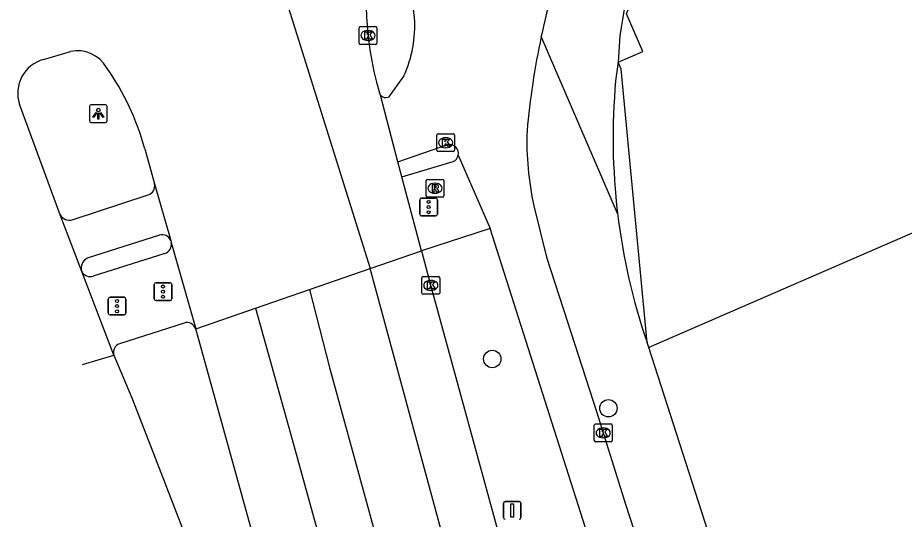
# Model space of a CAD drawing. Extents: x 159503 to 160347, y 382525 to 383272.
# Drawn here: x 159502.99 to 159552.91, y 382958.72 to 382986.95 of the extents above; entities that cross this region are included whole.
import ezdxf

# ---------------------------------------------------------------- set-up
doc = ezdxf.new("R2010")
doc.units = 0
for name, color, linetype in [('IMGEO_Boom', 7, 'Continuous'), ('IMGEO_Fietspad_open', 7, 'Continuous'), ('IMGEO_Kolk', 7, 'Continuous'), ('IMGEO_Lichtpunt', 7, 'Continuous'), ('IMGEO_Pand', 7, 'Continuous'), ('IMGEO_Rijbaan_regionaal_gesloten', 7, 'Continuous'), ('IMGEO_Rioolput', 7, 'Continuous'), ('IMGEO_Verkeersbordpaal', 7, 'Continuous'), ('IMGEO_Verkeersregelinstallatiepaal', 7, 'Continuous'), ('IMGEO_Voetpad_open', 7, 'Continuous')]:
    doc.layers.add(name, color=color, linetype=linetype)

msp = doc.modelspace()

# ---------------------------------------------------------------- linework, layer by layer
at = {"layer": 'IMGEO_Boom'}
for centre in [(159529.712, 382967.743), (159536.253, 382964.972)]:
    msp.add_circle(centre, 0.489, dxfattribs=at)
at = {"layer": 'IMGEO_Fietspad_open'}
for points in [[(159524.737, 382983.678), (159523.867, 382982.482)], [(159524.395, 382978.841), (159527.213, 382979.805)], [(159527.798, 382979.205), (159529.596, 382975.094)], [(159506.058, 382975.57), (159510.328, 382976.977)], [(159532.054, 382976.364), (159532.765, 382973.478), (159533.952, 382969.832), (159535.582, 382964.78), (159537.218, 382959.569), (159538.641, 382955.193), (159547.321, 382928.042), (159550.079, 382919.415)], [(159544.665, 382928.357), (159540.08, 382942.127), (159539.891, 382942.783), (159538.071, 382948.551), (159535.904, 382955.29), (159529.596, 382975.094)], [(159510.968, 382974.706), (159506.907, 382973.41)]]:
    msp.add_lwpolyline(points, dxfattribs=at)
for centre, radius, start, end in [((159505.943, 382985.173), 19.469, 5.2274, 20.2975), ((159576.679, 382976.461), 45.202, 161.1505, 167.9612), ((159518.653, 382986.472), 6.695, 335.334, 4.0687), ((159576.39, 382976.531), 44.905, 167.9715, 174.8266), ((159523.721, 382982.865), 0.41, 221.5858, 290.8195), ((159548.886, 382980.031), 17.227, 178.1728, 192.2896), ((159527.304, 382979.308), 0.505, 348.206, 100.3435), ((159510.189, 382977.478), 0.52, 285.513, 13.403), ((159505.908, 382976.157), 0.606, 210.3083, 284.3674), ((159511.128, 382974.217), 0.515, 22.4267, 108.103), ((159507.191, 382972.857), 0.622, 117.2076, 197.1668)]:
    msp.add_arc(centre, radius, start, end, dxfattribs=at)
at = {"layer": 'IMGEO_Kolk'}
for p, q in [((159522.218, 382985.521), (159522.218, 382986.373)), ((159522.293, 382986.447), (159523.145, 382986.447)), ((159523.219, 382986.373), (159523.219, 382985.521)), ((159522.706, 382986.227), (159522.731, 382986.227)), ((159523.145, 382985.447), (159522.293, 382985.447)), ((159522.729, 382985.667), (159522.704, 382985.667)), ((159526.588, 382979.486), (159526.588, 382980.338)), ((159526.663, 382980.412), (159527.515, 382980.412)), ((159527.589, 382980.338), (159527.589, 382979.486)), ((159527.076, 382980.192), (159527.101, 382980.192)), ((159527.515, 382979.412), (159526.663, 382979.412)), ((159527.099, 382979.632), (159527.074, 382979.632)), ((159525.826, 382972.383), (159526.678, 382972.383)), ((159525.751, 382971.457), (159525.751, 382972.309)), ((159526.239, 382972.163), (159526.264, 382972.163)), ((159526.752, 382972.309), (159526.752, 382971.457)), ((159526.678, 382971.383), (159525.826, 382971.383)), ((159526.262, 382971.603), (159526.237, 382971.603)), ((159535.457, 382963.161), (159535.457, 382964.013)), ((159535.532, 382964.087), (159536.384, 382964.087)), ((159535.945, 382963.867), (159535.97, 382963.867)), ((159536.458, 382964.013), (159536.458, 382963.161)), ((159536.384, 382963.087), (159535.532, 382963.087)), ((159535.968, 382963.307), (159535.943, 382963.307))]:
    msp.add_line(p, q, dxfattribs=at)
for points in [[(159522.218, 382985.521), (159522.218, 382986.373)], [(159522.293, 382986.447), (159523.145, 382986.447)], [(159523.219, 382986.373), (159523.219, 382985.521)], [(159522.539, 382986.147), (159522.662, 382986.147), (159522.662, 382985.996), (159522.792, 382986.147), (159522.956, 382986.147), (159522.81, 382985.996), (159522.963, 382985.747), (159522.811, 382985.747), (159522.726, 382985.911), (159522.662, 382985.844), (159522.662, 382985.747), (159522.539, 382985.747), (159522.539, 382986.147)], [(159523.145, 382985.447), (159522.293, 382985.447)], [(159526.588, 382979.486), (159526.588, 382980.338)], [(159526.663, 382980.412), (159527.515, 382980.412)], [(159527.589, 382980.338), (159527.589, 382979.486)], [(159526.909, 382980.112), (159527.032, 382980.112), (159527.032, 382979.961), (159527.162, 382980.112), (159527.326, 382980.112), (159527.18, 382979.961), (159527.333, 382979.712), (159527.181, 382979.712), (159527.096, 382979.876), (159527.032, 382979.809), (159527.032, 382979.712), (159526.909, 382979.712), (159526.909, 382980.112)], [(159527.515, 382979.412), (159526.663, 382979.412)], [(159525.826, 382972.383), (159526.678, 382972.383)], [(159525.751, 382971.457), (159525.751, 382972.309)], [(159526.072, 382972.083), (159526.195, 382972.083), (159526.195, 382971.932), (159526.325, 382972.083), (159526.489, 382972.083), (159526.343, 382971.932), (159526.496, 382971.683), (159526.344, 382971.683), (159526.259, 382971.847), (159526.195, 382971.78), (159526.195, 382971.683), (159526.072, 382971.683), (159526.072, 382972.083)], [(159526.752, 382972.309), (159526.752, 382971.457)], [(159526.678, 382971.383), (159525.826, 382971.383)], [(159535.457, 382963.161), (159535.457, 382964.013)], [(159535.532, 382964.087), (159536.384, 382964.087)], [(159536.458, 382964.013), (159536.458, 382963.161)], [(159535.778, 382963.787), (159535.901, 382963.787), (159535.901, 382963.636), (159536.031, 382963.787), (159536.195, 382963.787), (159536.049, 382963.636), (159536.202, 382963.387), (159536.05, 382963.387), (159535.965, 382963.551), (159535.901, 382963.484), (159535.901, 382963.387), (159535.778, 382963.387), (159535.778, 382963.787)], [(159536.384, 382963.087), (159535.532, 382963.087)]]:
    msp.add_lwpolyline(points, dxfattribs=at)
for centre, start, end in [((159522.295, 382986.371), 91.552, 178.448), ((159522.295, 382986.371), 91.552, 178.448), ((159523.143, 382986.371), 1.552, 88.448), ((159523.143, 382986.371), 1.552, 88.448), ((159522.295, 382985.523), 181.552, 268.448), ((159522.295, 382985.523), 181.552, 268.448), ((159523.143, 382985.523), 271.552, 358.448), ((159523.143, 382985.523), 271.552, 358.448), ((159526.665, 382980.336), 91.552, 178.448), ((159526.665, 382980.336), 91.552, 178.448), ((159527.513, 382980.336), 1.552, 88.448), ((159527.513, 382980.336), 1.552, 88.448), ((159526.665, 382979.488), 181.552, 268.448), ((159526.665, 382979.488), 181.552, 268.448), ((159527.513, 382979.488), 271.552, 358.448), ((159527.513, 382979.488), 271.552, 358.448), ((159525.828, 382972.307), 91.552, 178.448), ((159525.828, 382972.307), 91.552, 178.448), ((159526.676, 382972.307), 1.552, 88.448), ((159526.676, 382972.307), 1.552, 88.448), ((159525.828, 382971.459), 181.552, 268.448), ((159525.828, 382971.459), 181.552, 268.448), ((159526.676, 382971.459), 271.552, 358.448), ((159526.676, 382971.459), 271.552, 358.448), ((159535.534, 382964.011), 91.552, 178.448), ((159535.534, 382964.011), 91.552, 178.448), ((159536.382, 382964.011), 1.552, 88.448), ((159536.382, 382964.011), 1.552, 88.448), ((159535.534, 382963.163), 181.552, 268.448), ((159535.534, 382963.163), 181.552, 268.448), ((159536.382, 382963.163), 271.552, 358.448), ((159536.382, 382963.163), 271.552, 358.448)]:
    msp.add_arc(centre, 0.0765, start, end, dxfattribs=at)
for centre, major_axis, ratio, start_param, end_param in [((159522.705, 382985.947), (-0.387, 0.002), 0.722429, 4.712389, 7.853982), ((159522.73, 382985.947), (-0.39, 0.002), 0.717154, 1.570796, 4.712389), ((159527.075, 382979.912), (-0.387, 0.002), 0.722429, 4.712389, 7.853982), ((159527.1, 382979.912), (-0.39, 0.002), 0.717154, 1.570796, 4.712389), ((159526.238, 382971.883), (-0.387, 0.002), 0.722429, 4.712389, 7.853982), ((159526.263, 382971.883), (-0.39, 0.002), 0.717154, 1.570796, 4.712389), ((159535.944, 382963.587), (-0.387, 0.002), 0.722429, 4.712389, 7.853982), ((159535.969, 382963.587), (-0.39, 0.002), 0.717154, 1.570796, 4.712389)]:
    msp.add_ellipse(centre, major_axis=major_axis, ratio=ratio, start_param=start_param, end_param=end_param, dxfattribs=at)
at = {"layer": 'IMGEO_Lichtpunt'}
for p, q in [((159507.03, 382981.953), (159507.03, 382981.146)), ((159507.03, 382981.953), (159507.03, 382981.146)), ((159507.932, 382982.048), (159507.124, 382982.048)), ((159507.932, 382982.048), (159507.124, 382982.048)), ((159508.026, 382981.146), (159508.026, 382981.953)), ((159508.026, 382981.146), (159508.026, 382981.953)), ((159507.124, 382981.052), (159507.932, 382981.052)), ((159507.124, 382981.052), (159507.932, 382981.052))]:
    msp.add_line(p, q, dxfattribs=at)
for points in [[(159507.404, 382981.617), (159507.443, 382981.589), (159507.255, 382981.327), (159507.217, 382981.354), (159507.404, 382981.617)], [(159507.506, 382981.569), (159507.553, 382981.569), (159507.553, 382981.247), (159507.506, 382981.247), (159507.506, 382981.569)], [(159507.616, 382981.589), (159507.654, 382981.616), (159507.841, 382981.354), (159507.802, 382981.326), (159507.616, 382981.589)]]:
    msp.add_lwpolyline(points, dxfattribs=at)
msp.add_circle((159507.529, 382981.751), 0.0994, dxfattribs=at)
for centre, start, end in [((159507.124, 382981.953), 90, 180), ((159507.124, 382981.953), 90, 180), ((159507.932, 382981.953), 0, 90), ((159507.932, 382981.953), 0, 90), ((159507.124, 382981.146), 180, 270), ((159507.124, 382981.146), 180, 270), ((159507.932, 382981.146), 270, 0), ((159507.932, 382981.146), 270, 360)]:
    msp.add_arc(centre, 0.0946, start, end, dxfattribs=at)
at = {"layer": 'IMGEO_Pand'}
for points in [[(159536.808, 382984.454), (159538.193, 382985.055), (159537.263, 382987.168), (159538.596, 382990.53)], [(159538.429, 382968.666), (159536.975, 382984.056), (159536.808, 382984.454)], [(159563.21, 382979.1), (159538.52, 382968.383)], [(159538.52, 382968.383), (159538.429, 382968.666)], [(159545.874, 382945.595), (159538.52, 382968.383)]]:
    msp.add_lwpolyline(points, dxfattribs=at)
at = {"layer": 'IMGEO_Rijbaan_regionaal_gesloten'}
for points in [[(159514.981, 382997.931), (159522.84, 382972.833)], [(159504.441, 382984.6), (159505.958, 382985.054)], [(159523.415, 382982.593), (159523.354, 382982.728)], [(159524.395, 382978.841), (159523.415, 382982.593)], [(159505.385, 382975.851), (159503.085, 382982.091)], [(159510.149, 382979.571), (159510.695, 382977.599)], [(159524.622, 382977.989), (159524.395, 382978.841)], [(159525.731, 382973.831), (159524.622, 382977.989)], [(159510.695, 382977.599), (159511.604, 382974.413)], [(159506.597, 382972.673), (159505.385, 382975.851)], [(159511.604, 382974.413), (159511.637, 382974.298)], [(159511.637, 382974.298), (159513.016, 382969.443)], [(159522.84, 382972.833), (159525.731, 382973.831)], [(159525.731, 382973.831), (159526.262, 382971.839), (159531.911, 382951.211), (159534.655, 382941.092), (159535.756, 382938.861), (159537.052, 382936.737), (159538.443, 382934.847), (159543.632, 382927.965)], [(159508.406, 382967.961), (159506.597, 382972.673)], [(159519.416, 382971.652), (159522.84, 382972.833)], [(159541.027, 382911.134), (159532.466, 382937.365), (159522.84, 382972.833)], [(159516.385, 382970.606), (159519.416, 382971.652)], [(159519.416, 382971.652), (159520.539, 382967.272), (159525.031, 382950.924), (159528.903, 382937.675), (159532.465, 382925.666), (159538.661, 382906.219), (159549.889, 382870.657), (159551.83, 382864.602), (159554.195, 382857.243), (159556.524, 382849.66), (159558.952, 382842.239), (159561.272, 382834.784), (159563.72, 382827.229), (159566.168, 382819.674), (159568.54, 382812.355), (159570.89, 382804.901), (159573.171, 382797.667)], [(159513.016, 382969.443), (159516.385, 382970.606)], [(159516.385, 382970.606), (159518.445, 382963.205), (159519.993, 382957.642), (159522.063, 382950.206), (159524.211, 382942.487), (159526.36, 382934.768), (159527.46, 382930.967), (159528.522, 382927.035), (159529.563, 382923.424), (159530.549, 382918.632)], [(159522.504, 382935.252), (159513.016, 382969.443)], [(159506.647, 382967.442), (159508.406, 382967.961)], [(159508.406, 382967.961), (159509.421, 382965.565), (159510.503, 382962.771), (159512.147, 382958.547), (159514.37, 382952.835), (159523.362, 382927.199), (159528.519, 382911.541), (159532.099, 382900.604), (159533.454, 382896.362), (159544.464, 382862.528), (159544.527, 382862.333), (159555.534, 382828.133), (159564.967, 382798.597), (159574.371, 382769.067), (159580.527, 382750), (159582.772, 382743.045), (159593.058, 382710.177), (159601.476, 382683.957), (159610.06, 382658.166)]]:
    msp.add_lwpolyline(points, dxfattribs=at)
for centre, radius, start, end in [((159540.882, 382987.861), 18.265, 165.4692, 196.3233), ((159506.339, 382983.177), 1.915, 30.2895, 101.4777), ((159504.976, 382982.69), 1.984, 105.6505, 197.5711), ((159496.044, 382975.714), 14.622, 15.2936, 35.2003)]:
    msp.add_arc(centre, radius, start, end, dxfattribs=at)
at = {"layer": 'IMGEO_Rioolput'}
for p, q in [((159526.06, 382977.853), (159526.912, 382977.853)), ((159525.985, 382976.927), (159525.985, 382977.779)), ((159526.473, 382977.633), (159526.498, 382977.633)), ((159526.986, 382977.779), (159526.986, 382976.927)), ((159526.912, 382976.853), (159526.06, 382976.853)), ((159526.496, 382977.073), (159526.471, 382977.073))]:
    msp.add_line(p, q, dxfattribs=at)
for points in [[(159526.06, 382977.853), (159526.912, 382977.853)], [(159525.985, 382976.927), (159525.985, 382977.779)], [(159526.574, 382977.551), (159526.322, 382977.553), (159526.322, 382977.153)], [(159526.5, 382977.472), (159526.446, 382977.472), (159526.446, 382977.391)], [(159526.446, 382977.391), (159526.498, 382977.391)], [(159526.986, 382977.779), (159526.986, 382976.927)], [(159526.912, 382976.853), (159526.06, 382976.853)], [(159526.322, 382977.153), (159526.446, 382977.153), (159526.446, 382977.315), (159526.457, 382977.315)], [(159526.504, 382977.286), (159526.575, 382977.153), (159526.715, 382977.153), (159526.65, 382977.279)]]:
    msp.add_lwpolyline(points, dxfattribs=at)
for centre, radius, start, end in [((159526.062, 382977.777), 0.0765, 91.552, 178.448), ((159526.062, 382977.777), 0.0765, 91.552, 178.448), ((159526.91, 382977.777), 0.0765, 1.552, 88.448), ((159526.91, 382977.777), 0.0765, 1.552, 88.448), ((159526.482, 382977.58), 0.19, 274.7715, 282.9687), ((159526.506, 382977.376), 0.0964, 77.0061, 93.1865), ((159526.52, 382977.433), 0.0378, 276.6634, 79.6772), ((159526.573, 382977.441), 0.109, 350.3612, 89.416), ((159526.571, 382977.441), 0.112, 277.5842, 350.9817), ((159526.062, 382976.929), 0.0765, 181.552, 268.448), ((159526.062, 382976.929), 0.0765, 181.552, 268.448), ((159526.456, 382977.262), 0.0533, 26.0293, 88.6989), ((159526.555, 382977.226), 0.108, 29.5134, 73.7905), ((159526.91, 382976.929), 0.0765, 271.552, 358.448), ((159526.91, 382976.929), 0.0765, 271.552, 358.448)]:
    msp.add_arc(centre, radius, start, end, dxfattribs=at)
for centre, major_axis, ratio, start_param, end_param in [((159526.472, 382977.353), (-0.387, 0.002), 0.722429, 4.712389, 7.853982), ((159526.497, 382977.353), (-0.39, 0.002), 0.717154, 1.570796, 4.712389)]:
    msp.add_ellipse(centre, major_axis=major_axis, ratio=ratio, start_param=start_param, end_param=end_param, dxfattribs=at)
at = {"layer": 'IMGEO_Verkeersbordpaal'}
for p, q in [((159530.337, 382958.824), (159530.337, 382959.624)), ((159530.337, 382959.624), (159530.337, 382958.824)), ((159530.437, 382959.724), (159531.227, 382959.724)), ((159531.227, 382959.724), (159530.437, 382959.724)), ((159531.327, 382959.624), (159531.327, 382958.824)), ((159531.327, 382958.824), (159531.327, 382959.624))]:
    msp.add_line(p, q, dxfattribs=at)
msp.add_lwpolyline([(159530.757, 382959.599), (159530.907, 382959.599), (159530.907, 382958.849), (159530.757, 382958.849), (159530.757, 382959.599)], dxfattribs=at)
for centre, start, end in [((159530.437, 382959.624), 90, 180), ((159530.437, 382959.624), 90, 180), ((159531.227, 382959.624), 0, 90), ((159531.227, 382959.624), 360, 90), ((159530.437, 382958.824), 180, 270), ((159530.437, 382958.824), 180, 270), ((159531.227, 382958.824), 270, 0), ((159531.227, 382958.824), 270, 0)]:
    msp.add_arc(centre, 0.1, start, end, dxfattribs=at)
at = {"layer": 'IMGEO_Verkeersregelinstallatiepaal'}
for p, q in [((159525.632, 382975.895), (159525.632, 382976.695)), ((159525.632, 382976.695), (159525.632, 382975.895)), ((159525.732, 382976.795), (159526.522, 382976.795)), ((159526.522, 382976.795), (159525.732, 382976.795)), ((159526.622, 382976.695), (159526.622, 382975.895)), ((159526.622, 382975.895), (159526.622, 382976.695)), ((159526.522, 382975.795), (159525.732, 382975.795)), ((159525.732, 382975.795), (159526.522, 382975.795)), ((159510.678, 382971.133), (159510.678, 382971.933)), ((159510.678, 382971.933), (159510.678, 382971.133)), ((159510.778, 382972.033), (159511.568, 382972.033)), ((159511.568, 382972.033), (159510.778, 382972.033)), ((159511.668, 382971.933), (159511.668, 382971.133)), ((159511.668, 382971.133), (159511.668, 382971.933)), ((159508.089, 382970.319), (159508.089, 382971.119)), ((159508.089, 382971.119), (159508.089, 382970.319)), ((159508.189, 382971.219), (159508.979, 382971.219)), ((159508.979, 382971.219), (159508.189, 382971.219)), ((159509.079, 382971.119), (159509.079, 382970.319)), ((159509.079, 382970.319), (159509.079, 382971.119)), ((159511.568, 382971.033), (159510.778, 382971.033)), ((159510.778, 382971.033), (159511.568, 382971.033)), ((159508.979, 382970.219), (159508.189, 382970.219)), ((159508.189, 382970.219), (159508.979, 382970.219))]:
    msp.add_line(p, q, dxfattribs=at)
for centre in [(159526.127, 382976.585), (159526.127, 382976.295), (159526.127, 382976.005), (159511.173, 382971.823), (159511.173, 382971.533), (159508.584, 382971.009), (159511.173, 382971.243), (159508.584, 382970.719), (159508.584, 382970.429)]:
    msp.add_circle(centre, 0.085, dxfattribs=at)
for centre, start, end in [((159525.732, 382976.695), 90, 180), ((159525.732, 382976.695), 90, 180), ((159526.522, 382976.695), 0, 90), ((159526.522, 382976.695), 360, 90), ((159525.732, 382975.895), 180, 270), ((159525.732, 382975.895), 180, 270), ((159526.522, 382975.895), 270, 0), ((159526.522, 382975.895), 270, 0), ((159510.778, 382971.933), 90, 180), ((159510.778, 382971.933), 90, 180), ((159511.568, 382971.933), 0, 90), ((159511.568, 382971.933), 360, 90), ((159508.189, 382971.119), 90, 180), ((159508.189, 382971.119), 90, 180), ((159508.979, 382971.119), 0, 90), ((159508.979, 382971.119), 360, 90), ((159510.778, 382971.133), 180, 270), ((159510.778, 382971.133), 180, 270), ((159511.568, 382971.133), 270, 0), ((159511.568, 382971.133), 270, 0), ((159508.189, 382970.319), 180, 270), ((159508.189, 382970.319), 180, 270), ((159508.979, 382970.319), 270, 0), ((159508.979, 382970.319), 270, 0)]:
    msp.add_arc(centre, 0.1, start, end, dxfattribs=at)
at = {"layer": 'IMGEO_Voetpad_open'}
for points in [[(159536.769, 382975.935), (159532.471, 382985.889)], [(159536.903, 382985.93), (159536.808, 382984.454)], [(159536.808, 382984.454), (159536.66, 382983.391)], [(159524.622, 382977.989), (159527.517, 382978.85)], [(159529.596, 382975.094), (159525.731, 382973.831)], [(159511.274, 382973.677), (159507.235, 382972.408)], [(159512.36, 382969.767), (159508.727, 382968.599)]]:
    msp.add_lwpolyline(points, dxfattribs=at)
for centre, radius, start, end in [((159577.483, 382980.164), 40.987, 151.056, 171.913), ((159572.161, 382980.181), 35.646, 174.8337, 186.8414), ((159527.307, 382979.305), 0.501, 294.7481, 348.5252), ((159572.088, 382980.177), 35.573, 186.8482, 198.8795), ((159511.111, 382974.189), 0.537, 287.6416, 11.7423), ((159507.07, 382972.911), 0.529, 206.7112, 288.1767), ((159512.517, 382969.258), 0.533, 20.3365, 107.0937), ((159508.888, 382968.118), 0.507, 108.5503, 198.0326)]:
    msp.add_arc(centre, radius, start, end, dxfattribs=at)

doc.saveas('drawing.dxf')
